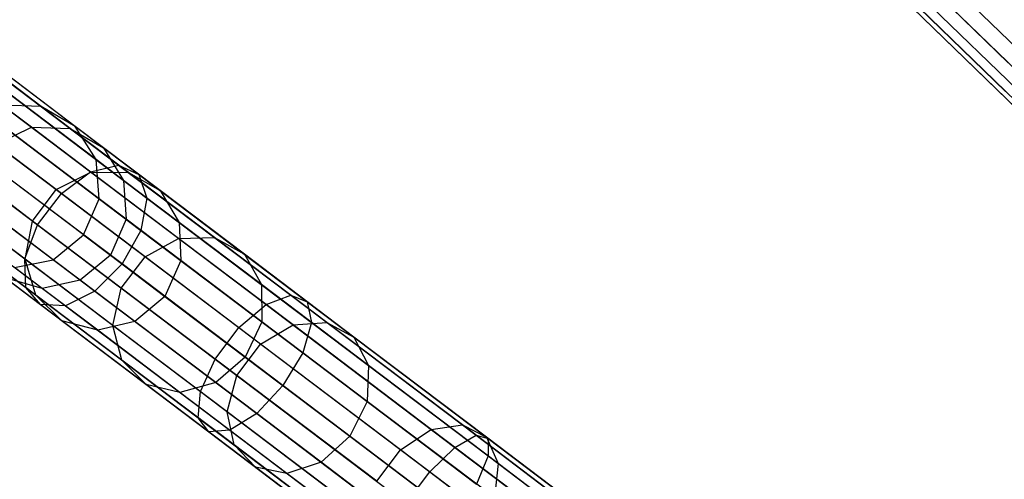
# Model space of a CAD drawing. Extents: x -91 to 91, y -91 to 262.
# Tile 314 of 480: x -65.73 to -53.74, y 46.11 to 51.7. Entities that reach past the tile are written whole.
import ezdxf

# ---------------------------------------------------------------- set-up
doc = ezdxf.new("R2010")
doc.units = 0
doc.header["$LTSCALE"] = 25.4
doc.layers.get('0').update_dxf_attribs({"linetype": 'CONTINUOUS'})

# ---------------------------------------------------------------- blocks, each defined once
blk = doc.blocks.new('ETE0_STL_1')
at = {"color": 0}
for p, q in [((-65.462, 50.643, 301.427), (-71.598, 55.281, 191.427)), ((-65.462, 50.643, 301.427), (-71.598, 55.281, 191.427)), ((-65.049, 50.403, 301.394), (-71.185, 55.041, 191.394)), ((-65.049, 50.403, 301.394), (-71.185, 55.041, 191.394)), ((-64.795, 49.998, 301.363), (-70.931, 54.637, 191.363)), ((-64.795, 49.998, 301.363), (-70.931, 54.637, 191.363)), ((-64.759, 49.521, 301.341), (-70.894, 54.16, 191.341)), ((-64.759, 49.521, 301.341), (-70.894, 54.16, 191.341)), ((-64.948, 49.082, 301.333), (-71.084, 53.72, 191.333)), ((-64.948, 49.082, 301.333), (-71.084, 53.72, 191.333)), ((-65.319, 48.78, 301.341), (-71.455, 53.419, 191.341)), ((-65.319, 48.78, 301.341), (-71.455, 53.419, 191.341)), ((-53.697, 51.178, 317.127), (-55.439, 52.87, 315.182)), ((-53.697, 51.178, 317.127), (-55.439, 52.87, 315.182)), ((-55.18, 52.618, 170.175), (-53.017, 50.519, 169.489)), ((-55.18, 52.618, 170.175), (-53.017, 50.519, 169.489)), ((-53.727, 50.828, 316.802), (-55.436, 52.487, 314.894)), ((-53.727, 50.828, 316.802), (-55.436, 52.487, 314.894)), ((-54.698, 52.426, 171.737), (-52.705, 50.492, 171.105)), ((-54.698, 52.426, 171.737), (-52.705, 50.492, 171.105)), ((-55.287, 52.343, 170.552), (-53.165, 50.283, 169.879)), ((-55.287, 52.343, 170.552), (-53.165, 50.283, 169.879)), ((-53.574, 50.6, 316.41), (-55.243, 52.22, 314.547)), ((-53.574, 50.6, 316.41), (-55.243, 52.22, 314.547)), ((-55.227, 52.204, 171.006), (-53.154, 50.192, 170.349)), ((-55.227, 52.204, 171.006), (-53.154, 50.192, 170.349)), ((-55.014, 52.234, 171.434), (-52.988, 50.268, 170.791)), ((-55.014, 52.234, 171.434), (-52.988, 50.268, 170.791)), ((-53.274, 50.546, 316.041), (-54.906, 52.13, 314.219)), ((-53.274, 50.546, 316.041), (-54.906, 52.13, 314.219)), ((-52.896, 50.678, 315.779), (-54.501, 52.236, 313.987)), ((-52.896, 50.678, 315.779), (-54.501, 52.236, 313.987)), ((-66.794, 51.309, 174.766), (-64.863, 49.849, 172.843)), ((-66.794, 51.309, 174.766), (-64.863, 49.849, 172.843)), ((-66.417, 51.365, 175.055), (-64.523, 49.932, 173.169)), ((-66.417, 51.365, 175.055), (-64.523, 49.932, 173.169)), ((-66.125, 51.216, 175.404), (-64.275, 49.817, 173.562)), ((-66.125, 51.216, 175.404), (-64.275, 49.817, 173.562)), ((-67.17, 51.062, 174.603), (-65.218, 49.586, 172.659)), ((-67.17, 51.062, 174.603), (-65.218, 49.586, 172.659)), ((-65.985, 50.898, 175.733), (-64.177, 49.53, 173.932)), ((-65.985, 50.898, 175.733), (-64.177, 49.53, 173.932)), ((-67.459, 50.68, 174.603), (-65.507, 49.205, 172.659)), ((-67.459, 50.68, 174.603), (-65.507, 49.205, 172.659)), ((-65.581, 50.392, 304.534), (-65.939, 50.663, 301.455)), ((-65.581, 50.392, 304.534), (-65.939, 50.663, 301.455)), ((-65.462, 50.643, 301.427), (-65.939, 50.663, 301.455)), ((-65.462, 50.643, 301.427), (-65.939, 50.663, 301.455)), ((-65.11, 50.377, 304.448), (-65.462, 50.643, 301.427)), ((-65.11, 50.377, 304.448), (-65.462, 50.643, 301.427)), ((-65.049, 50.403, 301.394), (-65.462, 50.643, 301.427)), ((-65.049, 50.403, 301.394), (-65.462, 50.643, 301.427)), ((-66.03, 50.482, 175.966), (-64.25, 49.137, 174.195)), ((-66.03, 50.482, 175.966), (-64.25, 49.137, 174.195)), ((-66.01, 50.185, 304.582), (-65.581, 50.392, 304.534)), ((-66.01, 50.185, 304.582), (-65.581, 50.392, 304.534)), ((-65.581, 50.392, 304.534), (-65.11, 50.377, 304.448)), ((-64.859, 49.846, 307.511), (-65.581, 50.392, 304.534)), ((-64.859, 49.846, 307.511), (-65.581, 50.392, 304.534)), ((-65.581, 50.392, 304.534), (-65.11, 50.377, 304.448)), ((-65.11, 50.377, 304.448), (-64.706, 50.143, 304.344)), ((-64.402, 49.842, 307.368), (-65.11, 50.377, 304.448)), ((-64.402, 49.842, 307.368), (-65.11, 50.377, 304.448)), ((-65.11, 50.377, 304.448), (-64.706, 50.143, 304.344)), ((-64.706, 50.143, 304.344), (-65.049, 50.403, 301.394)), ((-64.706, 50.143, 304.344), (-65.049, 50.403, 301.394)), ((-64.795, 49.998, 301.363), (-65.049, 50.403, 301.394)), ((-64.795, 49.998, 301.363), (-65.049, 50.403, 301.394)), ((-67.594, 50.251, 174.766), (-65.663, 48.791, 172.843)), ((-67.594, 50.251, 174.766), (-65.663, 48.791, 172.843)), ((-65.28, 49.633, 307.591), (-66.01, 50.185, 304.582)), ((-65.28, 49.633, 307.591), (-66.01, 50.185, 304.582)), ((-64.706, 50.143, 304.344), (-64.46, 49.744, 304.247)), ((-64.014, 49.621, 307.197), (-64.706, 50.143, 304.344)), ((-64.014, 49.621, 307.197), (-64.706, 50.143, 304.344)), ((-64.706, 50.143, 304.344), (-64.46, 49.744, 304.247)), ((-64.479, 48.728, 174.29), (-66.248, 50.065, 176.05)), ((-64.479, 48.728, 174.29), (-66.248, 50.065, 176.05)), ((-64.46, 49.744, 304.247), (-64.795, 49.998, 301.363)), ((-64.46, 49.744, 304.247), (-64.795, 49.998, 301.363)), ((-64.759, 49.521, 301.341), (-64.795, 49.998, 301.363)), ((-64.759, 49.521, 301.341), (-64.795, 49.998, 301.363)), ((-67.545, 49.873, 175.055), (-65.65, 48.441, 173.169)), ((-67.545, 49.873, 175.055), (-65.65, 48.441, 173.169)), ((-65.28, 49.633, 307.591), (-64.859, 49.846, 307.511)), ((-65.28, 49.633, 307.591), (-64.859, 49.846, 307.511)), ((-65.218, 49.586, 172.659), (-64.863, 49.849, 172.843)), ((-65.218, 49.586, 172.659), (-64.863, 49.849, 172.843)), ((-64.863, 49.849, 172.843), (-64.523, 49.932, 173.169)), ((-64.863, 49.849, 172.843), (-64.523, 49.932, 173.169)), ((-64.863, 49.849, 172.843), (-62.725, 48.233, 171.302)), ((-64.863, 49.849, 172.843), (-62.725, 48.233, 171.302)), ((-64.859, 49.846, 307.511), (-64.402, 49.842, 307.368)), ((-63.791, 49.038, 310.319), (-64.859, 49.846, 307.511)), ((-63.791, 49.038, 310.319), (-64.859, 49.846, 307.511)), ((-64.859, 49.846, 307.511), (-64.402, 49.842, 307.368)), ((-64.523, 49.932, 173.169), (-62.425, 48.347, 171.657)), ((-64.523, 49.932, 173.169), (-62.425, 48.347, 171.657)), ((-64.523, 49.932, 173.169), (-64.275, 49.817, 173.562)), ((-64.523, 49.932, 173.169), (-64.275, 49.817, 173.562)), ((-66.59, 49.741, 175.966), (-64.811, 48.396, 174.195)), ((-66.59, 49.741, 175.966), (-64.811, 48.396, 174.195)), ((-65.569, 49.251, 307.591), (-66.298, 49.803, 304.582)), ((-65.569, 49.251, 307.591), (-66.298, 49.803, 304.582)), ((-64.46, 49.744, 304.247), (-64.429, 49.272, 304.177)), ((-63.784, 49.234, 307.035), (-64.46, 49.744, 304.247)), ((-63.784, 49.234, 307.035), (-64.46, 49.744, 304.247)), ((-64.46, 49.744, 304.247), (-64.429, 49.272, 304.177)), ((-64.402, 49.842, 307.368), (-64.014, 49.621, 307.197)), ((-63.354, 49.049, 310.123), (-64.402, 49.842, 307.368)), ((-63.354, 49.049, 310.123), (-64.402, 49.842, 307.368)), ((-64.402, 49.842, 307.368), (-64.014, 49.621, 307.197)), ((-64.275, 49.817, 173.562), (-62.227, 48.269, 172.085)), ((-64.275, 49.817, 173.562), (-62.227, 48.269, 172.085)), ((-64.275, 49.817, 173.562), (-64.177, 49.53, 173.932)), ((-64.275, 49.817, 173.562), (-64.177, 49.53, 173.932)), ((-67.323, 49.633, 175.404), (-65.472, 48.234, 173.562)), ((-67.323, 49.633, 175.404), (-65.472, 48.234, 173.562)), ((-65.569, 49.251, 307.591), (-65.28, 49.633, 307.591)), ((-65.569, 49.251, 307.591), (-65.28, 49.633, 307.591)), ((-64.2, 48.817, 310.43), (-65.28, 49.633, 307.591)), ((-64.2, 48.817, 310.43), (-65.28, 49.633, 307.591)), ((-64.014, 49.621, 307.197), (-63.784, 49.234, 307.035)), ((-62.991, 48.847, 309.887), (-64.014, 49.621, 307.197)), ((-62.991, 48.847, 309.887), (-64.014, 49.621, 307.197)), ((-64.014, 49.621, 307.197), (-63.784, 49.234, 307.035)), ((-66.978, 49.585, 175.733), (-65.169, 48.218, 173.932)), ((-66.978, 49.585, 175.733), (-65.169, 48.218, 173.932)), ((-65.507, 49.205, 172.659), (-65.218, 49.586, 172.659)), ((-65.507, 49.205, 172.659), (-65.218, 49.586, 172.659)), ((-65.218, 49.586, 172.659), (-63.058, 47.953, 171.101)), ((-65.218, 49.586, 172.659), (-63.058, 47.953, 171.101)), ((-64.948, 49.082, 301.333), (-64.759, 49.521, 301.341)), ((-64.948, 49.082, 301.333), (-64.759, 49.521, 301.341)), ((-64.429, 49.272, 304.177), (-64.759, 49.521, 301.341)), ((-64.429, 49.272, 304.177), (-64.759, 49.521, 301.341)), ((-64.177, 49.53, 173.932), (-64.25, 49.137, 174.195)), ((-64.177, 49.53, 173.932), (-64.25, 49.137, 174.195)), ((-64.177, 49.53, 173.932), (-62.174, 48.017, 172.489)), ((-64.177, 49.53, 173.932), (-62.174, 48.017, 172.489)), ((-65.659, 48.788, 307.511), (-66.381, 49.334, 304.534)), ((-65.659, 48.788, 307.511), (-66.381, 49.334, 304.534)), ((-65.659, 48.788, 307.511), (-65.569, 49.251, 307.591)), ((-65.659, 48.788, 307.511), (-65.569, 49.251, 307.591)), ((-64.489, 48.435, 310.43), (-65.569, 49.251, 307.591)), ((-64.489, 48.435, 310.43), (-65.569, 49.251, 307.591)), ((-64.429, 49.272, 304.177), (-64.62, 48.834, 304.152)), ((-64.429, 49.272, 304.177), (-64.62, 48.834, 304.152)), ((-63.764, 48.769, 306.92), (-64.429, 49.272, 304.177)), ((-63.764, 48.769, 306.92), (-64.429, 49.272, 304.177)), ((-65.663, 48.791, 172.843), (-65.507, 49.205, 172.659)), ((-65.663, 48.791, 172.843), (-65.507, 49.205, 172.659)), ((-65.507, 49.205, 172.659), (-63.346, 47.571, 171.101)), ((-65.507, 49.205, 172.659), (-63.346, 47.571, 171.101)), ((-64.25, 49.137, 174.195), (-64.479, 48.728, 174.29)), ((-64.25, 49.137, 174.195), (-64.479, 48.728, 174.29)), ((-64.25, 49.137, 174.195), (-62.281, 47.648, 172.775)), ((-64.25, 49.137, 174.195), (-62.281, 47.648, 172.775)), ((-63.784, 49.234, 307.035), (-63.764, 48.769, 306.92)), ((-62.783, 48.477, 309.665), (-63.784, 49.234, 307.035)), ((-62.783, 48.477, 309.665), (-63.784, 49.234, 307.035)), ((-63.784, 49.234, 307.035), (-63.764, 48.769, 306.92)), ((-65.319, 48.78, 301.341), (-64.948, 49.082, 301.333)), ((-65.319, 48.78, 301.341), (-64.948, 49.082, 301.333)), ((-64.948, 49.082, 301.333), (-64.62, 48.834, 304.152)), ((-64.948, 49.082, 301.333), (-64.62, 48.834, 304.152)), ((-64.2, 48.817, 310.43), (-63.791, 49.038, 310.319)), ((-64.2, 48.817, 310.43), (-63.791, 49.038, 310.319)), ((-63.791, 49.038, 310.319), (-63.354, 49.049, 310.123)), ((-63.791, 49.038, 310.319), (-63.354, 49.049, 310.123)), ((-62.399, 47.987, 312.896), (-63.791, 49.038, 310.319)), ((-62.399, 47.987, 312.896), (-63.791, 49.038, 310.319)), ((-63.354, 49.049, 310.123), (-62.991, 48.847, 309.887)), ((-61.989, 48.017, 312.651), (-63.354, 49.049, 310.123)), ((-61.989, 48.017, 312.651), (-63.354, 49.049, 310.123)), ((-63.354, 49.049, 310.123), (-62.991, 48.847, 309.887)), ((-65.53, 48.35, 307.368), (-66.238, 48.885, 304.448)), ((-65.53, 48.35, 307.368), (-66.238, 48.885, 304.448)), ((-65.788, 48.685, 301.363), (-65.319, 48.78, 301.341)), ((-65.788, 48.685, 301.363), (-65.319, 48.78, 301.341)), ((-65.65, 48.441, 173.169), (-65.663, 48.791, 172.843)), ((-65.663, 48.791, 172.843), (-63.525, 47.175, 171.302)), ((-65.663, 48.791, 172.843), (-63.525, 47.175, 171.302)), ((-65.65, 48.441, 173.169), (-65.663, 48.791, 172.843)), ((-65.53, 48.35, 307.368), (-65.659, 48.788, 307.511)), ((-64.591, 47.981, 310.319), (-65.659, 48.788, 307.511)), ((-65.53, 48.35, 307.368), (-65.659, 48.788, 307.511)), ((-64.591, 47.981, 310.319), (-65.659, 48.788, 307.511)), ((-64.989, 48.53, 304.177), (-65.319, 48.78, 301.341)), ((-64.989, 48.53, 304.177), (-65.319, 48.78, 301.341)), ((-64.62, 48.834, 304.152), (-64.989, 48.53, 304.177)), ((-64.62, 48.834, 304.152), (-64.989, 48.53, 304.177)), ((-64.62, 48.834, 304.152), (-63.959, 48.334, 306.878)), ((-64.62, 48.834, 304.152), (-63.959, 48.334, 306.878)), ((-64.489, 48.435, 310.43), (-64.2, 48.817, 310.43)), ((-64.489, 48.435, 310.43), (-64.2, 48.817, 310.43)), ((-62.794, 47.754, 313.034), (-64.2, 48.817, 310.43)), ((-62.794, 47.754, 313.034), (-64.2, 48.817, 310.43)), ((-63.764, 48.769, 306.92), (-63.959, 48.334, 306.878)), ((-63.764, 48.769, 306.92), (-63.959, 48.334, 306.878)), ((-62.779, 48.025, 309.507), (-63.764, 48.769, 306.92)), ((-62.779, 48.025, 309.507), (-63.764, 48.769, 306.92)), ((-62.991, 48.847, 309.887), (-62.783, 48.477, 309.665)), ((-61.657, 47.839, 312.356), (-62.991, 48.847, 309.887)), ((-61.657, 47.839, 312.356), (-62.991, 48.847, 309.887)), ((-62.991, 48.847, 309.887), (-62.783, 48.477, 309.665)), ((-65.452, 48.431, 304.247), (-65.788, 48.685, 301.363)), ((-65.452, 48.431, 304.247), (-65.788, 48.685, 301.363)), ((-64.479, 48.728, 174.29), (-64.811, 48.396, 174.195)), ((-64.479, 48.728, 174.29), (-64.811, 48.396, 174.195)), ((-62.522, 47.248, 172.878), (-64.479, 48.728, 174.29)), ((-62.522, 47.248, 172.878), (-64.479, 48.728, 174.29)), ((-65.452, 48.431, 304.247), (-65.903, 48.559, 304.344)), ((-65.212, 48.037, 307.197), (-65.903, 48.559, 304.344)), ((-65.452, 48.431, 304.247), (-65.903, 48.559, 304.344)), ((-65.212, 48.037, 307.197), (-65.903, 48.559, 304.344)), ((-64.989, 48.53, 304.177), (-65.452, 48.431, 304.247)), ((-64.989, 48.53, 304.177), (-65.452, 48.431, 304.247)), ((-64.324, 48.028, 306.92), (-64.989, 48.53, 304.177)), ((-64.324, 48.028, 306.92), (-64.989, 48.53, 304.177)), ((-65.472, 48.234, 173.562), (-65.65, 48.441, 173.169)), ((-65.65, 48.441, 173.169), (-63.553, 46.855, 171.657)), ((-65.65, 48.441, 173.169), (-63.553, 46.855, 171.657)), ((-65.472, 48.234, 173.562), (-65.65, 48.441, 173.169)), ((-64.776, 47.921, 307.035), (-65.452, 48.431, 304.247)), ((-64.776, 47.921, 307.035), (-65.452, 48.431, 304.247)), ((-64.591, 47.981, 310.319), (-64.489, 48.435, 310.43)), ((-64.591, 47.981, 310.319), (-64.489, 48.435, 310.43)), ((-63.083, 47.372, 313.034), (-64.489, 48.435, 310.43)), ((-63.083, 47.372, 313.034), (-64.489, 48.435, 310.43)), ((-62.783, 48.477, 309.665), (-62.779, 48.025, 309.507)), ((-61.48, 47.492, 312.078), (-62.783, 48.477, 309.665)), ((-61.48, 47.492, 312.078), (-62.783, 48.477, 309.665)), ((-62.783, 48.477, 309.665), (-62.779, 48.025, 309.507)), ((-65.212, 48.037, 307.197), (-65.53, 48.35, 307.368)), ((-64.482, 47.558, 310.123), (-65.53, 48.35, 307.368)), ((-65.212, 48.037, 307.197), (-65.53, 48.35, 307.368)), ((-64.482, 47.558, 310.123), (-65.53, 48.35, 307.368)), ((-64.811, 48.396, 174.195), (-65.169, 48.218, 173.932)), ((-64.811, 48.396, 174.195), (-65.169, 48.218, 173.932)), ((-64.811, 48.396, 174.195), (-62.841, 46.907, 172.775)), ((-64.811, 48.396, 174.195), (-62.841, 46.907, 172.775)), ((-63.959, 48.334, 306.878), (-64.324, 48.028, 306.92)), ((-63.959, 48.334, 306.878), (-64.324, 48.028, 306.92)), ((-63.959, 48.334, 306.878), (-62.98, 47.594, 309.45)), ((-63.959, 48.334, 306.878), (-62.98, 47.594, 309.45)), ((-62.725, 48.233, 171.302), (-62.425, 48.347, 171.657)), ((-62.725, 48.233, 171.302), (-62.425, 48.347, 171.657)), ((-62.425, 48.347, 171.657), (-60.172, 46.644, 170.552)), ((-62.425, 48.347, 171.657), (-60.172, 46.644, 170.552)), ((-62.425, 48.347, 171.657), (-62.227, 48.269, 172.085)), ((-62.425, 48.347, 171.657), (-62.227, 48.269, 172.085)), ((-65.169, 48.218, 173.932), (-65.472, 48.234, 173.562)), ((-65.472, 48.234, 173.562), (-63.424, 46.685, 172.085)), ((-65.472, 48.234, 173.562), (-63.424, 46.685, 172.085)), ((-65.169, 48.218, 173.932), (-65.472, 48.234, 173.562)), ((-65.169, 48.218, 173.932), (-63.167, 46.704, 172.489)), ((-65.169, 48.218, 173.932), (-63.167, 46.704, 172.489)), ((-63.058, 47.953, 171.101), (-62.725, 48.233, 171.302)), ((-63.058, 47.953, 171.101), (-62.725, 48.233, 171.302)), ((-62.725, 48.233, 171.302), (-60.428, 46.496, 170.175)), ((-62.725, 48.233, 171.302), (-60.428, 46.496, 170.175)), ((-62.227, 48.269, 172.085), (-60.026, 46.605, 171.006)), ((-62.227, 48.269, 172.085), (-60.026, 46.605, 171.006)), ((-62.227, 48.269, 172.085), (-62.174, 48.017, 172.489)), ((-62.227, 48.269, 172.085), (-62.174, 48.017, 172.489)), ((-64.776, 47.921, 307.035), (-65.212, 48.037, 307.197)), ((-64.188, 47.263, 309.887), (-65.212, 48.037, 307.197)), ((-64.776, 47.921, 307.035), (-65.212, 48.037, 307.197)), ((-64.188, 47.263, 309.887), (-65.212, 48.037, 307.197)), ((-64.324, 48.028, 306.92), (-64.776, 47.921, 307.035)), ((-64.324, 48.028, 306.92), (-64.776, 47.921, 307.035)), ((-64.482, 47.558, 310.123), (-64.591, 47.981, 310.319)), ((-63.199, 46.929, 312.896), (-64.591, 47.981, 310.319)), ((-64.482, 47.558, 310.123), (-64.591, 47.981, 310.319)), ((-63.199, 46.929, 312.896), (-64.591, 47.981, 310.319)), ((-63.34, 47.284, 309.507), (-64.324, 48.028, 306.92)), ((-63.34, 47.284, 309.507), (-64.324, 48.028, 306.92)), ((-63.346, 47.571, 171.101), (-63.058, 47.953, 171.101)), ((-63.346, 47.571, 171.101), (-63.058, 47.953, 171.101)), ((-63.058, 47.953, 171.101), (-60.736, 46.198, 169.963)), ((-63.058, 47.953, 171.101), (-60.736, 46.198, 169.963)), ((-62.779, 48.025, 309.507), (-62.98, 47.594, 309.45)), ((-62.779, 48.025, 309.507), (-62.98, 47.594, 309.45)), ((-62.794, 47.754, 313.034), (-62.399, 47.987, 312.896)), ((-62.794, 47.754, 313.034), (-62.399, 47.987, 312.896)), ((-61.498, 47.056, 311.881), (-62.779, 48.025, 309.507)), ((-61.498, 47.056, 311.881), (-62.779, 48.025, 309.507)), ((-62.399, 47.987, 312.896), (-61.989, 48.017, 312.651)), ((-62.399, 47.987, 312.896), (-61.989, 48.017, 312.651)), ((-60.716, 46.714, 315.182), (-62.399, 47.987, 312.896)), ((-60.716, 46.714, 315.182), (-62.399, 47.987, 312.896)), ((-62.174, 48.017, 172.489), (-62.281, 47.648, 172.775)), ((-62.174, 48.017, 172.489), (-62.281, 47.648, 172.775)), ((-62.174, 48.017, 172.489), (-60.023, 46.391, 171.434)), ((-62.174, 48.017, 172.489), (-60.023, 46.391, 171.434)), ((-61.989, 48.017, 312.651), (-61.657, 47.839, 312.356)), ((-60.338, 46.769, 314.894), (-61.989, 48.017, 312.651)), ((-60.338, 46.769, 314.894), (-61.989, 48.017, 312.651)), ((-61.989, 48.017, 312.651), (-61.657, 47.839, 312.356)), ((-63.776, 47.164, 309.665), (-64.776, 47.921, 307.035)), ((-63.776, 47.164, 309.665), (-64.776, 47.921, 307.035)), ((-61.657, 47.839, 312.356), (-61.48, 47.492, 312.078)), ((-60.045, 46.62, 314.547), (-61.657, 47.839, 312.356)), ((-60.045, 46.62, 314.547), (-61.657, 47.839, 312.356)), ((-61.657, 47.839, 312.356), (-61.48, 47.492, 312.078)), ((-63.083, 47.372, 313.034), (-62.794, 47.754, 313.034)), ((-63.083, 47.372, 313.034), (-62.794, 47.754, 313.034)), ((-61.093, 46.467, 315.345), (-62.794, 47.754, 313.034)), ((-61.093, 46.467, 315.345), (-62.794, 47.754, 313.034)), ((-63.525, 47.175, 171.302), (-63.346, 47.571, 171.101)), ((-63.525, 47.175, 171.302), (-63.346, 47.571, 171.101)), ((-63.346, 47.571, 171.101), (-61.025, 45.816, 169.963)), ((-63.346, 47.571, 171.101), (-61.025, 45.816, 169.963)), ((-62.98, 47.594, 309.45), (-63.34, 47.284, 309.507)), ((-62.98, 47.594, 309.45), (-63.34, 47.284, 309.507)), ((-62.98, 47.594, 309.45), (-61.706, 46.631, 311.809)), ((-62.98, 47.594, 309.45), (-61.706, 46.631, 311.809)), ((-62.281, 47.648, 172.775), (-62.522, 47.248, 172.878)), ((-62.281, 47.648, 172.775), (-62.522, 47.248, 172.878)), ((-62.281, 47.648, 172.775), (-60.165, 46.049, 171.737)), ((-62.281, 47.648, 172.775), (-60.165, 46.049, 171.737)), ((-64.188, 47.263, 309.887), (-64.482, 47.558, 310.123)), ((-63.117, 46.526, 312.651), (-64.482, 47.558, 310.123)), ((-64.188, 47.263, 309.887), (-64.482, 47.558, 310.123)), ((-63.117, 46.526, 312.651), (-64.482, 47.558, 310.123)), ((-61.48, 47.492, 312.078), (-61.498, 47.056, 311.881)), ((-61.48, 47.492, 312.078), (-61.498, 47.056, 311.881)), ((-59.904, 46.3, 314.219), (-61.48, 47.492, 312.078)), ((-59.904, 46.3, 314.219), (-61.48, 47.492, 312.078)), ((-63.199, 46.929, 312.896), (-63.083, 47.372, 313.034)), ((-63.199, 46.929, 312.896), (-63.083, 47.372, 313.034)), ((-61.381, 46.086, 315.345), (-63.083, 47.372, 313.034)), ((-61.381, 46.086, 315.345), (-63.083, 47.372, 313.034)), ((-63.776, 47.164, 309.665), (-64.188, 47.263, 309.887)), ((-62.855, 46.255, 312.356), (-64.188, 47.263, 309.887)), ((-63.776, 47.164, 309.665), (-64.188, 47.263, 309.887)), ((-62.855, 46.255, 312.356), (-64.188, 47.263, 309.887)), ((-63.34, 47.284, 309.507), (-63.776, 47.164, 309.665)), ((-63.34, 47.284, 309.507), (-63.776, 47.164, 309.665)), ((-62.058, 46.315, 311.881), (-63.34, 47.284, 309.507)), ((-62.058, 46.315, 311.881), (-63.34, 47.284, 309.507)), ((-62.522, 47.248, 172.878), (-62.841, 46.907, 172.775)), ((-62.522, 47.248, 172.878), (-62.841, 46.907, 172.775)), ((-60.418, 45.658, 171.847), (-62.522, 47.248, 172.878)), ((-60.418, 45.658, 171.847), (-62.522, 47.248, 172.878)), ((-62.473, 46.179, 312.078), (-63.776, 47.164, 309.665)), ((-62.473, 46.179, 312.078), (-63.776, 47.164, 309.665)), ((-63.553, 46.855, 171.657), (-63.525, 47.175, 171.302)), ((-63.553, 46.855, 171.657), (-63.525, 47.175, 171.302)), ((-63.525, 47.175, 171.302), (-61.228, 45.439, 170.175)), ((-63.525, 47.175, 171.302), (-61.228, 45.439, 170.175)), ((-61.498, 47.056, 311.881), (-61.706, 46.631, 311.809)), ((-61.498, 47.056, 311.881), (-61.706, 46.631, 311.809)), ((-59.947, 45.884, 313.987), (-61.498, 47.056, 311.881)), ((-59.947, 45.884, 313.987), (-61.498, 47.056, 311.881)), ((-63.424, 46.685, 172.085), (-63.553, 46.855, 171.657)), ((-63.553, 46.855, 171.657), (-61.3, 45.152, 170.552)), ((-63.553, 46.855, 171.657), (-61.3, 45.152, 170.552)), ((-63.424, 46.685, 172.085), (-63.553, 46.855, 171.657)), ((-63.117, 46.526, 312.651), (-63.199, 46.929, 312.896)), ((-61.516, 45.656, 315.182), (-63.199, 46.929, 312.896)), ((-63.117, 46.526, 312.651), (-63.199, 46.929, 312.896)), ((-61.516, 45.656, 315.182), (-63.199, 46.929, 312.896)), ((-62.841, 46.907, 172.775), (-63.167, 46.704, 172.489)), ((-62.841, 46.907, 172.775), (-63.167, 46.704, 172.489)), ((-62.841, 46.907, 172.775), (-60.726, 45.307, 171.737)), ((-62.841, 46.907, 172.775), (-60.726, 45.307, 171.737)), ((-60.716, 46.714, 315.182), (-60.338, 46.769, 314.894)), ((-60.716, 46.714, 315.182), (-60.338, 46.769, 314.894)), ((-60.338, 46.769, 314.894), (-60.045, 46.62, 314.547)), ((-58.438, 45.332, 316.802), (-60.338, 46.769, 314.894)), ((-58.438, 45.332, 316.802), (-60.338, 46.769, 314.894)), ((-60.338, 46.769, 314.894), (-60.045, 46.62, 314.547)), ((-63.167, 46.704, 172.489), (-63.424, 46.685, 172.085)), ((-63.167, 46.704, 172.489), (-63.424, 46.685, 172.085)), ((-63.424, 46.685, 172.085), (-61.223, 45.022, 171.006)), ((-63.424, 46.685, 172.085), (-61.223, 45.022, 171.006)), ((-63.167, 46.704, 172.489), (-61.016, 45.078, 171.434)), ((-63.167, 46.704, 172.489), (-61.016, 45.078, 171.434)), ((-61.706, 46.631, 311.809), (-62.058, 46.315, 311.881)), ((-61.706, 46.631, 311.809), (-62.058, 46.315, 311.881)), ((-61.706, 46.631, 311.809), (-60.165, 45.466, 313.903)), ((-61.706, 46.631, 311.809), (-60.165, 45.466, 313.903)), ((-61.093, 46.467, 315.345), (-60.716, 46.714, 315.182)), ((-61.093, 46.467, 315.345), (-60.716, 46.714, 315.182)), ((-58.779, 45.25, 317.127), (-60.716, 46.714, 315.182)), ((-58.779, 45.25, 317.127), (-60.716, 46.714, 315.182)), ((-60.428, 46.496, 170.175), (-60.172, 46.644, 170.552)), ((-60.428, 46.496, 170.175), (-60.172, 46.644, 170.552)), ((-60.172, 46.644, 170.552), (-57.813, 44.86, 169.879)), ((-60.172, 46.644, 170.552), (-57.813, 44.86, 169.879)), ((-60.172, 46.644, 170.552), (-60.026, 46.605, 171.006)), ((-60.172, 46.644, 170.552), (-60.026, 46.605, 171.006)), ((-60.045, 46.62, 314.547), (-59.904, 46.3, 314.219)), ((-58.189, 45.216, 316.41), (-60.045, 46.62, 314.547)), ((-58.189, 45.216, 316.41), (-60.045, 46.62, 314.547)), ((-60.045, 46.62, 314.547), (-59.904, 46.3, 314.219)), ((-62.855, 46.255, 312.356), (-63.117, 46.526, 312.651)), ((-61.466, 45.277, 314.894), (-63.117, 46.526, 312.651)), ((-62.855, 46.255, 312.356), (-63.117, 46.526, 312.651)), ((-61.466, 45.277, 314.894), (-63.117, 46.526, 312.651)), ((-60.736, 46.198, 169.963), (-60.428, 46.496, 170.175)), ((-60.736, 46.198, 169.963), (-60.428, 46.496, 170.175)), ((-60.428, 46.496, 170.175), (-58.024, 44.678, 169.489)), ((-60.428, 46.496, 170.175), (-58.024, 44.678, 169.489)), ((-60.026, 46.605, 171.006), (-57.722, 44.863, 170.349)), ((-60.026, 46.605, 171.006), (-57.722, 44.863, 170.349)), ((-60.026, 46.605, 171.006), (-60.023, 46.391, 171.434)), ((-60.026, 46.605, 171.006), (-60.023, 46.391, 171.434)), ((-61.381, 46.086, 315.345), (-61.093, 46.467, 315.345)), ((-61.381, 46.086, 315.345), (-61.093, 46.467, 315.345)), ((-59.135, 44.987, 317.311), (-61.093, 46.467, 315.345)), ((-59.135, 44.987, 317.311), (-61.093, 46.467, 315.345)), ((-60.023, 46.391, 171.434), (-60.165, 46.049, 171.737)), ((-60.023, 46.391, 171.434), (-60.165, 46.049, 171.737)), ((-60.023, 46.391, 171.434), (-57.771, 44.688, 170.791)), ((-60.023, 46.391, 171.434), (-57.771, 44.688, 170.791)), ((-62.473, 46.179, 312.078), (-62.855, 46.255, 312.356)), ((-61.242, 45.036, 314.547), (-62.855, 46.255, 312.356)), ((-62.473, 46.179, 312.078), (-62.855, 46.255, 312.356)), ((-61.242, 45.036, 314.547), (-62.855, 46.255, 312.356)), ((-62.058, 46.315, 311.881), (-62.473, 46.179, 312.078)), ((-62.058, 46.315, 311.881), (-62.473, 46.179, 312.078)), ((-60.508, 45.142, 313.987), (-62.058, 46.315, 311.881)), ((-60.508, 45.142, 313.987), (-62.058, 46.315, 311.881)), ((-59.904, 46.3, 314.219), (-59.947, 45.884, 313.987)), ((-59.904, 46.3, 314.219), (-59.947, 45.884, 313.987)), ((-58.09, 44.929, 316.041), (-59.904, 46.3, 314.219)), ((-58.09, 44.929, 316.041), (-59.904, 46.3, 314.219)), ((-60.896, 44.987, 314.219), (-62.473, 46.179, 312.078)), ((-60.896, 44.987, 314.219), (-62.473, 46.179, 312.078)), ((-61.025, 45.816, 169.963), (-60.736, 46.198, 169.963)), ((-61.025, 45.816, 169.963), (-60.736, 46.198, 169.963)), ((-60.736, 46.198, 169.963), (-58.306, 44.36, 169.269)), ((-60.736, 46.198, 169.963), (-58.306, 44.36, 169.269))]:
    blk.add_line(p, q, dxfattribs=at)

msp = doc.modelspace()

# ---------------------------------------------------------------- block references
at = {"color": 253}
msp.add_blockref('ETE0_STL_1', (0, 0), dxfattribs=at)

doc.saveas('drawing.dxf')
